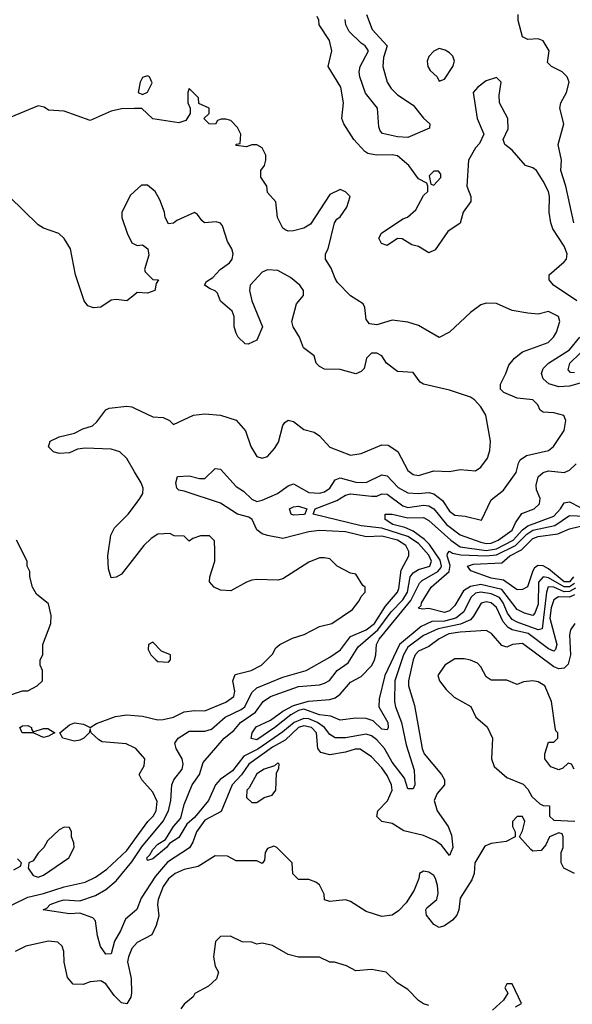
# Model space of a CAD drawing. Header units: inches. Extents: x 2380053 to 2584298, y 380219 to 546618.
# Tile 545 of 656: x 2499559 to 2501681, y 472587 to 476370. Entities that reach past the tile are written whole.
import ezdxf

# ---------------------------------------------------------------- set-up
doc = ezdxf.new("R2010")
doc.units = ezdxf.units.IN
doc.header["$MEASUREMENT"] = 0
doc.layers.add('C4497', color=7, linetype='Continuous')
doc.layers.add('C5407', color=7, linetype='Continuous')

msp = doc.modelspace()

# ---------------------------------------------------------------- linework, layer by layer
at = {"layer": 'C4497', "color": 2}
for points, elevation in [([(2500000, 476028.3), (2499950, 476028), (2499910, 476018), (2499830, 475982), (2499730, 476018), (2499670, 476022), (2499653.2, 476033.2), (2499630, 476039), (2499524.5, 475995.5)], 34), ([(2500000, 475313.2), (2499970, 475289.2), (2499930, 475295.1), (2499910, 475292), (2499870, 475265.1), (2499842.6, 475262.6), (2499821.2, 475270), (2499806.6, 475290), (2499773.2, 475390), (2499754, 475490), (2499729.1, 475529.1), (2499708.9, 475548.9), (2499650, 475568.7), (2499630, 475582), (2499518, 475690)], 38), ([(2500000, 475709.6), (2499984.5, 475695.5), (2499951.3, 475630), (2499951.3, 475610), (2499971.3, 475550), (2499990, 475512), (2500000, 475507)], 38), ([(2500000, 474632.9), (2499970, 474684), (2499944, 474710), (2499910, 474719.6), (2499810, 474723.7), (2499780.7, 474719.3), (2499750, 474706), (2499710, 474703.7), (2499688.7, 474710), (2499669.3, 474729.3), (2499675.3, 474750), (2499710, 474766.8), (2499770, 474781), (2499802, 474798), (2499838, 474810), (2499855.5, 474824.5), (2499889.3, 474870.7), (2499902, 474878), (2499970, 474884.7), (2499990, 474882), (2500000, 474877.3)], 38), ([(2500000, 474303.5), (2499950, 474239), (2499930, 474228), (2499910, 474226), (2499900.2, 474260.2), (2499897.2, 474310), (2499909.2, 474390), (2499922.5, 474417.5), (2499976, 474470), (2500000, 474502.1)], 38), ([(2499506, 473770), (2499570, 473791.3), (2499590, 473792), (2499626, 473810), (2499646, 473830), (2499646, 473870), (2499638, 473890), (2499638, 473910), (2499648, 473930), (2499648, 473970), (2499679, 474050), (2499680.2, 474080.2), (2499670, 474126), (2499623.1, 474163.1), (2499608, 474190), (2499598, 474230), (2499598, 474250), (2499588, 474270), (2499588, 474290), (2499546, 474370)], 42), ([(2500000, 473572.5), (2499968.1, 473588.1), (2499876, 473596), (2499862.7, 473602.7), (2499833.2, 473630), (2499830, 473646), (2499826, 473630), (2499804.9, 473610), (2499790, 473601.3), (2499770, 473597.7), (2499725.2, 473610), (2499713.2, 473630), (2499750, 473661.3), (2499770, 473668.7), (2499803.8, 473663.8), (2499830, 473651), (2499853.8, 473666.2), (2499926.6, 473693.4), (2499970, 473699.5), (2500000, 473697.1)], 38), ([(2499530.6, 472969.4), (2499590, 472999.2), (2499650, 473012.4), (2499730, 473038.9), (2499810, 473055.8), (2499850, 473075.3), (2499893.6, 473106.4), (2499970, 473178.4), (2500000, 473219.6)], 38), ([(2500000, 472943.9), (2499965.3, 472914.7), (2499946.4, 472870), (2499922.6, 472830), (2499910, 472781.2), (2499890, 472779.3), (2499869.8, 472809.8), (2499858.3, 472850), (2499850, 472908), (2499839.5, 472919.5), (2499790, 472937.2), (2499750, 472934.5), (2499648.7, 472950), (2499663.1, 472956.9), (2499675.3, 472970), (2499710, 472983), (2499730, 472988), (2499790, 472984), (2499850, 473005.3), (2499890, 473028.5), (2499930, 473062), (2499990, 473134.9), (2500000, 473149.9)], 34), ([(2499536.4, 473103.6), (2499562, 473118), (2499566, 473130), (2499550, 473146)], 42), ([(2500000, 472813), (2499990, 472802), (2499976.3, 472770), (2499973.4, 472750), (2499986.6, 472686.6), (2499988.5, 472631.5), (2499986, 472614), (2499970.5, 472589.5), (2499950, 472592.7), (2499921.3, 472621.3), (2499890, 472665.2), (2499870, 472677.2), (2499830, 472674), (2499803.1, 472663.1), (2499764, 472664), (2499742, 472690), (2499729.1, 472749.1), (2499729, 472790), (2499722, 472810), (2499705.2, 472825.2), (2499669.1, 472829.1), (2499582, 472810), (2499541, 472790)], 38)]:
    msp.add_lwpolyline(points, dxfattribs=dict(at, elevation=elevation))
for points, elevation in [([(2499610, 473634), (2499650, 473647.3), (2499666.8, 473646.8), (2499694, 473630), (2499690, 473629), (2499670, 473617.2), (2499650, 473612.7), (2499610, 473629.5), (2499568.7, 473630), (2499559, 473650), (2499570, 473657.3), (2499590, 473658.8), (2499604.7, 473650), (2499603.6, 473643.6)], 38), ([(2499730, 473268), (2499710, 473258), (2499665.4, 473214.6), (2499652, 473190), (2499630, 473168), (2499610, 473138), (2499594, 473130), (2499592, 473110), (2499610, 473082), (2499630, 473076), (2499650, 473082.8), (2499748, 473150), (2499768, 473190), (2499767.3, 473207.3), (2499758, 473230), (2499758, 473250), (2499750, 473266)], 42)]:
    msp.add_lwpolyline(points, close=True, dxfattribs=dict(at, elevation=elevation))
at = {"layer": 'C5407', "color": 2}
for points, elevation in [([(2501698.4, 475290), (2501609.3, 475350), (2501592, 475370), (2501592.3, 475390), (2501650, 475439.3), (2501658.7, 475450), (2501661.3, 475470), (2501650, 475499.3), (2501606.6, 475566.6), (2501598.4, 475590), (2501591.8, 475630), (2501593.6, 475690), (2501589.4, 475710), (2501569.4, 475750), (2501544, 475790), (2501530, 475801.2), (2501502, 475810), (2501450, 475868.7), (2501422, 475890), (2501415.3, 475910), (2501435.3, 475950), (2501433.2, 475990), (2501401.2, 476050), (2501400.2, 476079.8), (2501408, 476130), (2501390, 476148), (2501350, 476135.3), (2501318, 476110), (2501301, 476090), (2501316, 475990), (2501342, 475930), (2501325.4, 475894.6), (2501310, 475878), (2501282, 475830), (2501276, 475730), (2501292, 475690), (2501291.6, 475671.6), (2501262, 475630), (2501250, 475588), (2501203.5, 475556.5), (2501154.4, 475485.6), (2501130, 475474), (2501090, 475498), (2501064.7, 475504.7), (2501028.4, 475528.4), (2501010, 475528.7), (2500970, 475502), (2500948, 475510), (2500938, 475530), (2500948.7, 475550), (2501030, 475604.7), (2501048.9, 475611.1), (2501080.4, 475639.6), (2501110, 475694), (2501126, 475710), (2501126, 475730), (2501122, 475742), (2501090, 475758), (2501054, 475810), (2501010, 475846.6), (2500990, 475851.3), (2500929.7, 475849.7), (2500896.4, 475856.4), (2500883.9, 475863.9), (2500842, 475910), (2500803.7, 475970), (2500796, 475990), (2500802.7, 476050), (2500792, 476110), (2500744, 476190), (2500757.2, 476250), (2500749, 476290), (2500708.7, 476350), (2500708, 476368), (2500702, 476382)], 30), ([(2500891.5, 476390), (2500912.4, 476332.4), (2500970.8, 476270), (2500956, 476224), (2500954, 476190), (2500970.7, 476130), (2500985.7, 476105.7), (2501010, 476080.7), (2501070, 476041), (2501110, 475991), (2501134, 475970), (2501132.7, 475952.7), (2501050, 475917), (2501010, 475919.7), (2500952.7, 475932.7), (2500943.2, 475943.2), (2500938.6, 475958.6), (2500933.6, 476030), (2500887.5, 476087.5), (2500865.6, 476150), (2500862.9, 476170), (2500867, 476190), (2500899, 476250), (2500885.2, 476270), (2500870, 476279.5), (2500824.4, 476324.4), (2500811.1, 476350), (2500808.3, 476370)], 26), ([(2501687, 475590), (2501656.2, 475730), (2501637, 475790), (2501639.5, 475830), (2501627.6, 475890), (2501649, 475970), (2501634, 476030), (2501637.2, 476050), (2501659.3, 476090), (2501669.3, 476130), (2501661.2, 476150), (2501642.7, 476170), (2501602, 476190), (2501586, 476206), (2501592.3, 476250), (2501570, 476288.7), (2501550, 476296), (2501510, 476293.2), (2501490, 476304), (2501472.9, 476367.1), (2501473.2, 476390)], 26), ([(2500000, 473149.9), (2500028, 473192), (2500110, 473290.4), (2500131, 473330), (2500139.2, 473370), (2500143.5, 473430), (2500151.3, 473450), (2500182.4, 473490), (2500186.3, 473510), (2500182.4, 473530), (2500159.5, 473570), (2500154.5, 473590), (2500167, 473610), (2500210, 473636), (2500270, 473636.9), (2500295.3, 473644.7), (2500347.6, 473690), (2500410, 473719.1), (2500424, 473730), (2500450, 473784.4), (2500470, 473803.1), (2500570, 473843.6), (2500659, 473870), (2500750, 473921.3), (2500790.8, 473949.2), (2500830, 474000.3), (2500890, 474026.4), (2500921.5, 474050), (2500963.4, 474116.6), (2501009.7, 474170), (2501015.2, 474184.8), (2501024.4, 474255.6), (2501054, 474310), (2501053.8, 474326.2), (2501042.4, 474350), (2501010, 474369.7), (2500950, 474385.3), (2500890, 474383.1), (2500810, 474401.7), (2500710, 474407.8), (2500670, 474402.4), (2500570, 474376.3), (2500510, 474388.2), (2500490, 474395.1), (2500469.8, 474409.8), (2500452.3, 474450), (2500438.9, 474458.9), (2500396, 474470), (2500330, 474512.3), (2500190, 474559), (2500170, 474562), (2500162, 474570), (2500159, 474590), (2500165.6, 474614.4), (2500210, 474617.3), (2500250, 474607.7), (2500270, 474607.7), (2500310, 474646), (2500330, 474642.8), (2500390, 474576), (2500418, 474558), (2500450, 474527.7), (2500470, 474519.3), (2500490, 474523.7), (2500549.2, 474550), (2500590, 474579.1), (2500610, 474587.3), (2500670, 474553.7), (2500710, 474550.3), (2500730, 474556.5), (2500749.6, 474570), (2500770, 474602), (2500789.7, 474610.3), (2500850, 474593.4), (2500890, 474592), (2500950, 474621.3), (2500970, 474617.1), (2501012.8, 474572.8), (2501050, 474552.7), (2501089, 474549), (2501130, 474553.1), (2501150, 474548.9), (2501183, 474523), (2501210, 474481.6), (2501230, 474466.4), (2501270, 474462), (2501332.9, 474447.1), (2501370, 474524.7), (2501417.5, 474562.5), (2501466, 474630), (2501474.2, 474665.8), (2501481.6, 474678.4), (2501505.1, 474694.9), (2501590, 474714.8), (2501609, 474730), (2501650, 474792), (2501656, 474830), (2501648.9, 474848.9), (2501610, 474859), (2501570, 474862), (2501558, 474870), (2501548.7, 474890), (2501529.2, 474909.2), (2501470, 474916), (2501418, 474938), (2501405.2, 474950), (2501405.2, 474970), (2501426.6, 475010), (2501437.5, 475042.5), (2501459, 475070), (2501490, 475093.4), (2501588.7, 475130), (2501609, 475150), (2501621.2, 475170), (2501634, 475210), (2501628, 475230), (2501590, 475248.7), (2501550, 475239), (2501510, 475242.7), (2501450, 475253.2), (2501390, 475279.3), (2501350, 475281.2), (2501330, 475274), (2501290, 475245.2), (2501210, 475169.3), (2501170, 475149.2), (2501090, 475194.5), (2501050, 475207.6), (2500990, 475215.1), (2500930, 475197), (2500902, 475202), (2500890, 475218), (2500884.1, 475264.1), (2500877.6, 475277.6), (2500829.5, 475309.5), (2500780.1, 475360.1), (2500770, 475375.3), (2500755.6, 475415.6), (2500733.2, 475450), (2500734, 475470), (2500744, 475490), (2500768, 475590), (2500776.4, 475603.6), (2500790, 475612), (2500815.3, 475650), (2500828, 475690), (2500810, 475708), (2500790, 475718), (2500750, 475698), (2500676.3, 475583.7), (2500650.7, 475569.3), (2500610, 475559.3), (2500590, 475557.2), (2500580.9, 475560.9), (2500569.4, 475569.4), (2500549.3, 475610), (2500542, 475670), (2500510, 475706), (2500508, 475730), (2500485.2, 475765.2), (2500485.2, 475790), (2500499, 475810), (2500504, 475830), (2500504, 475850), (2500490, 475878), (2500470, 475888.7), (2500450, 475888.7), (2500430, 475882), (2500390, 475886), (2500390, 475892), (2500406, 475894), (2500408.7, 475930), (2500395.5, 475955.5), (2500370, 475982), (2500350, 475988), (2500332.7, 475987.3), (2500318, 475982), (2500311.1, 475968.9), (2500286, 475970), (2500266, 475990), (2500286, 476010), (2500286, 476030), (2500247.3, 476047.3), (2500246, 476070), (2500210, 476106), (2500204.7, 476090), (2500204.7, 476050), (2500214, 476030), (2500214, 476010), (2500196.8, 475983.2), (2500170, 475973.2), (2500070, 475988.7), (2500028.4, 476028.4), (2500000, 476028.3)], 34), ([(2500000, 474877.3), (2500070, 474844.7), (2500110, 474842), (2500134, 474830), (2500150, 474814), (2500226, 474850), (2500270, 474856), (2500330, 474850.8), (2500390.7, 474830.7), (2500426, 474790), (2500446, 474730), (2500470, 474692), (2500490, 474684.7), (2500510, 474692), (2500538, 474722), (2500552.7, 474747.3), (2500569.3, 474810.7), (2500577.2, 474822.8), (2500590, 474831), (2500610, 474826.8), (2500650, 474796), (2500690, 474784.7), (2500710, 474771.3), (2500750, 474727.7), (2500830, 474697.3), (2500870, 474702.8), (2500950, 474736.3), (2500974.6, 474734.6), (2501010.6, 474710.6), (2501050, 474638), (2501070, 474622.8), (2501090, 474618.8), (2501150, 474636), (2501210, 474634), (2501250, 474642), (2501310, 474636), (2501330, 474651), (2501355.3, 474684.7), (2501364.8, 474715.2), (2501367, 474750), (2501349.6, 474850), (2501330, 474882.7), (2501305.2, 474910), (2501290, 474919.5), (2501210, 474947), (2501110, 474969), (2501097.2, 474977.2), (2501070, 475014), (2501010, 475018), (2500968, 475050), (2500950, 475078), (2500930, 475088.7), (2500910, 475088.7), (2500900.7, 475079.3), (2500891.3, 475070), (2500882, 475030), (2500870, 475018), (2500850, 475008.7), (2500790, 475026), (2500730, 475026.6), (2500710, 475037.2), (2500697.2, 475050), (2500690, 475078), (2500649.2, 475109.2), (2500634, 475150), (2500609, 475190), (2500604, 475210), (2500622, 475278), (2500648.7, 475310), (2500649, 475330), (2500635.3, 475350), (2500598.9, 475378.9), (2500550, 475406), (2500510, 475409.3), (2500490, 475399.3), (2500444.7, 475350), (2500441, 475330), (2500450.7, 475290), (2500491, 475190), (2500470, 475138), (2500436.9, 475123.1), (2500424.7, 475124.7), (2500398, 475150), (2500390, 475166), (2500382, 475190), (2500382, 475230), (2500375.3, 475250), (2500330, 475288.7), (2500318.6, 475318.6), (2500310, 475328.7), (2500290, 475335.3), (2500268.7, 475350), (2500276.4, 475363.6), (2500300.2, 475379.8), (2500329.4, 475410.6), (2500364.7, 475435.3), (2500375.3, 475450), (2500379, 475470), (2500374, 475490), (2500357.5, 475517.5), (2500337.5, 475577.5), (2500330, 475588.7), (2500312.9, 475592.9), (2500269.3, 475589.3), (2500258, 475598), (2500242, 475622), (2500230, 475628.7), (2500162, 475598), (2500150, 475588), (2500130, 475586), (2500118, 475610), (2500115.3, 475630), (2500097.5, 475677.5), (2500079, 475710), (2500050, 475734), (2500026.4, 475733.6), (2500000, 475709.6)], 38), ([(2500000, 475507), (2500010, 475502), (2500030, 475504.7), (2500051.3, 475490), (2500055.3, 475464.7), (2500038, 475410), (2500041, 475401), (2500070, 475372), (2500092, 475370), (2500083.6, 475356.4), (2500078, 475330), (2500050, 475319), (2500010, 475321.2), (2500000, 475313.2)], 38), ([(2501730, 474979.1), (2501670, 474961.7), (2501630, 474959.7), (2501591, 474971), (2501569.6, 474990), (2501563.6, 475010), (2501569.8, 475030.2), (2501589.8, 475050.2), (2501670, 475100.9), (2501709.7, 475150)], 30), ([(2501690, 475013.3), (2501674.5, 475014.5), (2501664.9, 475024.9), (2501671.6, 475050), (2501711.2, 475088.8)], 26), ([(2501690, 474160.2), (2501670, 474151), (2501627.9, 474152.1), (2501610, 474140.7), (2501600.1, 474110), (2501594.6, 474070), (2501622, 473970), (2501617.1, 473950), (2501610, 473944.2), (2501590, 473952.4), (2501512, 474011.9), (2501450, 474025.6), (2501434.8, 474034.8), (2501415.9, 474055.9), (2501390, 474111.3), (2501370, 474129.7), (2501350, 474133.1), (2501331.8, 474128.2), (2501302.3, 474077.7), (2501290, 474064.8), (2501251.9, 474048.1), (2501165.5, 474030), (2501110, 474004.2), (2501050, 473959.3), (2501032.9, 473930), (2500999.7, 473830), (2500998.3, 473750), (2501001.7, 473730), (2501024.9, 473670), (2501043.4, 473583.4), (2501073.4, 473486.6), (2501076.3, 473430), (2501070, 473415.3), (2501050, 473415.3), (2501036.2, 473456.2), (2500990, 473517), (2500960.5, 473570), (2500930, 473603.5), (2500910, 473618.3), (2500890, 473624.4), (2500810, 473611), (2500770, 473611.2), (2500750, 473623.6), (2500729.8, 473650), (2500703.1, 473670), (2500670, 473683.4), (2500650, 473685.4), (2500612.6, 473670), (2500570, 473633.3), (2500472.9, 473567.1), (2500419.4, 473540.6), (2500375.8, 473484.2), (2500329.2, 473450.8), (2500310.3, 473430), (2500283.6, 473370), (2500230, 473305.1), (2500201.4, 473278.6), (2500170, 473227.6), (2500134.6, 473205.4), (2500123, 473190), (2500070, 473145.6), (2500050, 473139), (2500046.6, 473150), (2500058.9, 473161.1), (2500070, 473182), (2500090, 473202.4), (2500119.4, 473220.6), (2500150, 473270.4), (2500177.2, 473302.7), (2500190, 473354.8), (2500220.7, 473430), (2500249.5, 473470), (2500263.9, 473516.1), (2500343.7, 473610), (2500380.7, 473639.3), (2500407, 473670), (2500464.2, 473710), (2500494.5, 473750), (2500522.7, 473770), (2500630, 473808.5), (2500710, 473814.9), (2500730, 473820.4), (2500748.3, 473831.7), (2500778.4, 473870), (2500820.6, 473899.4), (2500859.4, 473960.6), (2500934.2, 474025.8), (2500985.1, 474094.9), (2501030, 474141.3), (2501048.2, 474170), (2501059.2, 474230), (2501070, 474245.3), (2501090, 474257.7), (2501134.7, 474270), (2501141, 474290), (2501130, 474312.3), (2501090, 474358), (2501050, 474384.5), (2500950, 474415.8), (2500870, 474424.8), (2500686, 474470), (2500694, 474490), (2500776.8, 474523.2), (2500810, 474543.7), (2500830, 474548.9), (2500910, 474538.9), (2500930, 474539.5), (2500950, 474548.2), (2500970, 474546.7), (2501030, 474501.7), (2501050, 474495.6), (2501110, 474504.4), (2501130, 474502.3), (2501150, 474490.3), (2501198.3, 474430), (2501250, 474390.3), (2501330, 474362.6), (2501350, 474357.8), (2501370, 474359.3), (2501396.9, 474370), (2501450, 474408.9), (2501463, 474437), (2501487.7, 474472.3), (2501535.3, 474490), (2501555.3, 474510), (2501558, 474530), (2501543.7, 474563.7), (2501542, 474582), (2501550, 474613.4), (2501569.8, 474630.2), (2501590, 474636), (2501650, 474630.6), (2501670, 474638.8), (2501695.9, 474664.1)], 30), ([(2500000, 474502.1), (2500020.9, 474530), (2500032.3, 474550), (2500032.7, 474570), (2500025.2, 474590), (2500000, 474632.9)], 38), ([(2501694, 474186), (2501670, 474173), (2501650, 474172.2), (2501610, 474189.8), (2501588.8, 474191.2), (2501581.7, 474170), (2501566, 474030), (2501550, 474026.2), (2501470, 474054.6), (2501450, 474065.8), (2501432.5, 474090), (2501416.3, 474130), (2501402, 474150), (2501370, 474164.7), (2501330, 474170.6), (2501310, 474166.6), (2501291.4, 474150), (2501264.7, 474095.3), (2501233.4, 474070), (2501190, 474059.2), (2501142.4, 474057.6), (2501100.9, 474039), (2501017.6, 473970), (2500960.8, 473850), (2500939.9, 473760.1), (2500938, 473730), (2500973.1, 473670), (2500974, 473650), (2500970, 473641.2), (2500950, 473644.2), (2500916.1, 473676.1), (2500890, 473685.6), (2500850, 473687), (2500790, 473679.3), (2500754, 473694), (2500710, 473698.9), (2500650, 473720.5), (2500630, 473716), (2500600.2, 473699.8), (2500539.3, 473650), (2500470, 473603.5), (2500448.4, 473608.5), (2500451.5, 473630), (2500466.5, 473653.5), (2500521.7, 473678.3), (2500570, 473713.7), (2500610, 473734.9), (2500668.7, 473751.3), (2500750, 473758.7), (2500770, 473764.4), (2500790, 473778.7), (2500830, 473824.4), (2500870, 473846), (2500910.8, 473889.2), (2500921.3, 473910), (2500927.3, 473930), (2500929.7, 473970), (2500939.2, 473990), (2501061, 474139), (2501094.6, 474205.4), (2501104.2, 474215.8), (2501165.3, 474250), (2501175.8, 474264.2), (2501178.6, 474270), (2501173.8, 474293.8), (2501133.2, 474353.2), (2501113.4, 474373.4), (2501070, 474404.5), (2501038.5, 474418.5), (2500992.3, 474430), (2500962.7, 474450), (2500962, 474470), (2500989.6, 474470.4), (2501050, 474455.9), (2501110, 474457.3), (2501130, 474446), (2501215.3, 474370), (2501250, 474345.2), (2501350, 474330.1), (2501390, 474336.8), (2501454.4, 474370), (2501489.9, 474410.1), (2501510, 474425.7), (2501610, 474462.8), (2501635.6, 474490), (2501650, 474513.4), (2501670, 474517), (2501710, 474497.2)], 26), ([(2501690, 474203.4), (2501670, 474190.4), (2501650, 474190.4), (2501590, 474225.4), (2501570, 474229.8), (2501551, 474209), (2501550, 474124), (2501538, 474090), (2501530, 474080.5), (2501497.2, 474090), (2501470, 474104.2), (2501410, 474180.3), (2501330, 474199.4), (2501290, 474191.7), (2501263.8, 474176.2), (2501230, 474119.5), (2501210, 474098.4), (2501190, 474091.8), (2501130, 474107.8), (2501105.6, 474105.6), (2501089.3, 474109.3), (2501100.4, 474119.6), (2501102, 474130), (2501139.7, 474190), (2501208.7, 474250), (2501212.7, 474272.7), (2501201.1, 474310), (2501201.4, 474318.5), (2501210, 474327.7), (2501220.9, 474320.9), (2501253.4, 474313.4), (2501350, 474310.1), (2501390, 474314.4), (2501463.1, 474350), (2501506.4, 474393.6), (2501530, 474408.8), (2501613.9, 474426.1), (2501670, 474465.2), (2501730, 474462.5)], 22), ([(2501685.5, 474230), (2501670, 474210.8), (2501650, 474209.9), (2501590, 474259.8), (2501570, 474271.2), (2501550, 474273), (2501536.1, 474263.9), (2501530, 474252.7), (2501508.8, 474191.2), (2501490, 474180.5), (2501470, 474179.7), (2501417.2, 474217.2), (2501370, 474224.5), (2501292.1, 474252.1), (2501279.3, 474270), (2501302.2, 474277.8), (2501410, 474283), (2501441.1, 474310), (2501486.3, 474333.7), (2501530, 474377.2), (2501550, 474384.4), (2501625.8, 474394.2), (2501670, 474414), (2501750, 474433)], 18), ([(2500000, 473697.1), (2500030, 473694.6), (2500090, 473680.4), (2500110, 473681.6), (2500150, 473690.7), (2500190, 473710.6), (2500230, 473716.3), (2500270, 473714.8), (2500350, 473748.4), (2500381.2, 473770), (2500385.2, 473790), (2500377.2, 473830), (2500386.3, 473853.7), (2500448, 473870), (2500488, 473890), (2500530, 473932), (2500543.2, 473956.8), (2500558, 473970), (2500606.3, 473993.7), (2500651.9, 474008.1), (2500710, 474038.8), (2500758, 474050), (2500836.5, 474103.5), (2500863.1, 474136.9), (2500870, 474154), (2500886, 474170), (2500886, 474190), (2500876.4, 474196.4), (2500850, 474239), (2500830, 474244), (2500778, 474270), (2500750, 474298), (2500730, 474302), (2500710, 474302), (2500670, 474285.2), (2500570, 474221.2), (2500550, 474217.2), (2500470, 474219.3), (2500450, 474216), (2500430, 474209.2), (2500370, 474175.3), (2500330, 474178), (2500306, 474190), (2500288, 474210), (2500288.7, 474230), (2500308.7, 474290), (2500308.7, 474330), (2500307.3, 474367.3), (2500287.3, 474387.3), (2500252.7, 474387.3), (2500223.6, 474376.4), (2500210, 474366), (2500190, 474386), (2500152.7, 474387.3), (2500135.3, 474395.3), (2500090, 474392.7), (2500063.4, 474376.6), (2500036, 474350), (2500000, 474303.5)], 38), ([(2501691.3, 474050), (2501674.8, 474025.2), (2501670, 474006), (2501674.9, 473930), (2501665.5, 473894.5), (2501650, 473878.4), (2501630, 473876.3), (2501610, 473883), (2501490, 473973.3), (2501452, 473970), (2501430, 473959.3), (2501410, 473965.2), (2501371.4, 474011.4), (2501350, 474022.7), (2501250, 474017.3), (2501207.7, 474010), (2501170, 473991), (2501130, 473961.6), (2501090, 473943.6), (2501077.6, 473930), (2501070.3, 473910), (2501052.2, 473830), (2501052.4, 473810), (2501075.6, 473735.6), (2501104.2, 473570), (2501112.4, 473550), (2501179.1, 473470), (2501190.8, 473450), (2501190.8, 473430), (2501162.8, 473397.3), (2501150.4, 473370), (2501162, 473330), (2501204.9, 473270), (2501217.5, 473237.5), (2501222, 473190), (2501210, 473159), (2501178.3, 473198.3), (2501155.6, 473215.6), (2501110, 473235.1), (2501034, 473254), (2500990, 473281.2), (2500949.3, 473289.3), (2500930, 473308), (2500934, 473330), (2500971.2, 473368.8), (2500989.6, 473410), (2500986.3, 473430), (2500970, 473466.6), (2500950, 473495.6), (2500910, 473538), (2500867, 473567), (2500846.8, 473566.8), (2500810, 473555.6), (2500750, 473546), (2500715.1, 473555.1), (2500704.2, 473570), (2500698.7, 473630), (2500679.7, 473650), (2500650, 473657), (2500629.1, 473650), (2500578.7, 473601.3), (2500530, 473575.3), (2500438.5, 473510), (2500410.8, 473469.2), (2500374.6, 473430), (2500332.4, 473327.6), (2500270, 473294.7), (2500237.4, 473250), (2500223.7, 473210), (2500211.2, 473188.8), (2500126.5, 473133.5), (2500080.9, 473079.1), (2500025.4, 472994.6), (2500008.7, 472951.3), (2500000, 472943.9)], 34), ([(2501688, 473490), (2501678, 473510), (2501666, 473514), (2501645.4, 473494.6), (2501630, 473488), (2501599, 473499), (2501575.3, 473530), (2501575.3, 473550), (2501590, 473594), (2501610, 473594), (2501626, 473610), (2501626, 473630), (2501618, 473638), (2501615.3, 473650), (2501602, 473750), (2501576, 473810), (2501550, 473826), (2501530, 473829.3), (2501494.4, 473825.6), (2501470, 473815.3), (2501430, 473832.3), (2501370, 473832.3), (2501350, 473845.2), (2501330, 473884), (2501317.2, 473897.2), (2501290, 473909.4), (2501266, 473914), (2501230, 473914), (2501191.3, 473890), (2501164.7, 473850), (2501171.3, 473830), (2501196.8, 473796.8), (2501227.5, 473767.5), (2501291.1, 473731.1), (2501311.3, 473690), (2501353.7, 473653.7), (2501374.8, 473610), (2501370.7, 473530.7), (2501380.7, 473500.7), (2501430, 473458), (2501492.7, 473432.7), (2501510, 473414), (2501525.4, 473385.4), (2501556.9, 473356.9), (2501570, 473351.3), (2501594, 473350), (2501594, 473310), (2501610, 473294), (2501691.3, 473291.3)], 38), ([(2500000, 473219.6), (2500050.7, 473289.3), (2500071.1, 473310), (2500082.4, 473330), (2500086.8, 473366.8), (2500070, 473402), (2500028, 473450), (2500018, 473470), (2500037.2, 473502.8), (2500039, 473530), (2500005.2, 473570), (2500000, 473572.5)], 38), ([(2501690, 473089), (2501648.7, 473110), (2501638, 473130), (2501638, 473170), (2501646, 473190), (2501646, 473230), (2501642, 473242), (2501630, 473246), (2501594, 473230), (2501579.8, 473200.2), (2501562, 473178), (2501530, 473175.3), (2501522, 473182), (2501478, 473230), (2501490, 473254), (2501499, 473290), (2501490, 473308), (2501470, 473308.7), (2501451.3, 473290), (2501452, 473270), (2501462, 473250), (2501462, 473230), (2501427.1, 473212.9), (2501370, 473205.2), (2501345.5, 473194.5), (2501307.3, 473130), (2501304, 473090), (2501295.2, 473064.8), (2501250, 472995.3), (2501244.9, 472950), (2501237.3, 472930), (2501221, 472910), (2501190, 472889), (2501170, 472882), (2501150, 472894), (2501121.2, 472930), (2501119, 472950), (2501122.7, 472957.3), (2501161.2, 472990), (2501166.3, 473013.7), (2501164.1, 473044.1), (2501156, 473070), (2501150, 473082), (2501130, 473095.3), (2501110, 473098), (2501094, 473090), (2501092, 473070), (2501074.4, 473025.6), (2501043.5, 472976.5), (2501014.4, 472945.6), (2500990, 472929), (2500950, 472924), (2500890, 472944), (2500830, 472982), (2500810, 472989), (2500750, 472982), (2500730, 472988.7), (2500728, 473010), (2500710, 473046), (2500696.4, 473056.4), (2500670, 473066), (2500630, 473066), (2500608.4, 473088.4), (2500606, 473130), (2500546, 473190), (2500534.6, 473194.6), (2500510, 473186), (2500502, 473170), (2500499.6, 473140.4), (2500490, 473128), (2500470, 473138), (2500390, 473138), (2500356.4, 473156.4), (2500310, 473158), (2500244, 473116), (2500190, 473105.2), (2500156, 473090), (2500130, 473069.2), (2500110, 473039.3), (2500090.6, 472990), (2500087.7, 472970), (2500093, 472927), (2500082.8, 472890), (2500066, 472854), (2500010, 472824), (2500000, 472813)], 38), ([(2501130, 472582), (2501110, 472588.7), (2501090, 472602), (2501050, 472644), (2501009.1, 472669.1), (2500966, 472710), (2500910, 472721.2), (2500850, 472715.3), (2500814.6, 472734.6), (2500768.4, 472748.4), (2500750, 472748.7), (2500710, 472768.7), (2500630, 472768.7), (2500590, 472779), (2500530, 472813.2), (2500490, 472822), (2500470, 472818), (2500450, 472826), (2500412.7, 472827.3), (2500368.4, 472848.4), (2500330, 472848), (2500311.3, 472828.7), (2500302.8, 472770), (2500310, 472734), (2500322, 472710), (2500315.3, 472684.7), (2500283.5, 472656.5), (2500231.6, 472628.4), (2500224.7, 472615.3), (2500190, 472588), (2500178, 472570)], 42), ([(2501463.1, 472576.9), (2501486, 472590), (2501450, 472666), (2501430, 472666), (2501422, 472650), (2501434, 472630), (2501416.9, 472603.1), (2501375.3, 472564.7)], 42)]:
    msp.add_lwpolyline(points, dxfattribs=dict(at, elevation=elevation))
for points, elevation in [([(2501170, 476259), (2501150, 476248.7), (2501130, 476228), (2501124, 476210), (2501126.8, 476190), (2501135.3, 476175.3), (2501162, 476150), (2501170, 476134), (2501190, 476142), (2501222, 476190), (2501228.7, 476210), (2501222, 476230), (2501210, 476242), (2501192.9, 476252.9)], 30), ([(2500050, 476154), (2500030, 476148), (2500021, 476130), (2500014, 476090), (2500030, 476082), (2500050, 476092), (2500067.3, 476127.3), (2500058, 476150)], 34), ([(2501150, 475788), (2501132, 475770), (2501138, 475738), (2501150, 475734), (2501176.4, 475763.6), (2501176.4, 475776.4), (2501167.3, 475787.3)], 30), ([(2500610, 474466), (2500602, 474470), (2500595.3, 474490), (2500610, 474498.8), (2500630, 474500.7), (2500662, 474490), (2500654, 474470), (2500650, 474469.4)], 30), ([(2500070, 473978), (2500054, 473970), (2500052, 473950), (2500062, 473930), (2500082, 473910), (2500090, 473904.7), (2500130, 473902), (2500138, 473910), (2500138, 473930), (2500104, 473944)], 42), ([(2500550, 473515.3), (2500536.9, 473503.1), (2500498, 473490), (2500470, 473472.3), (2500440.7, 473419.3), (2500431.3, 473410), (2500430, 473382), (2500450, 473362), (2500470, 473362), (2500498, 473382), (2500528.9, 473391.1), (2500542, 473410), (2500545.2, 473474.8), (2500554.6, 473494.6), (2500555.3, 473510)], 38)]:
    msp.add_lwpolyline(points, close=True, dxfattribs=dict(at, elevation=elevation))

doc.saveas('drawing.dxf')
